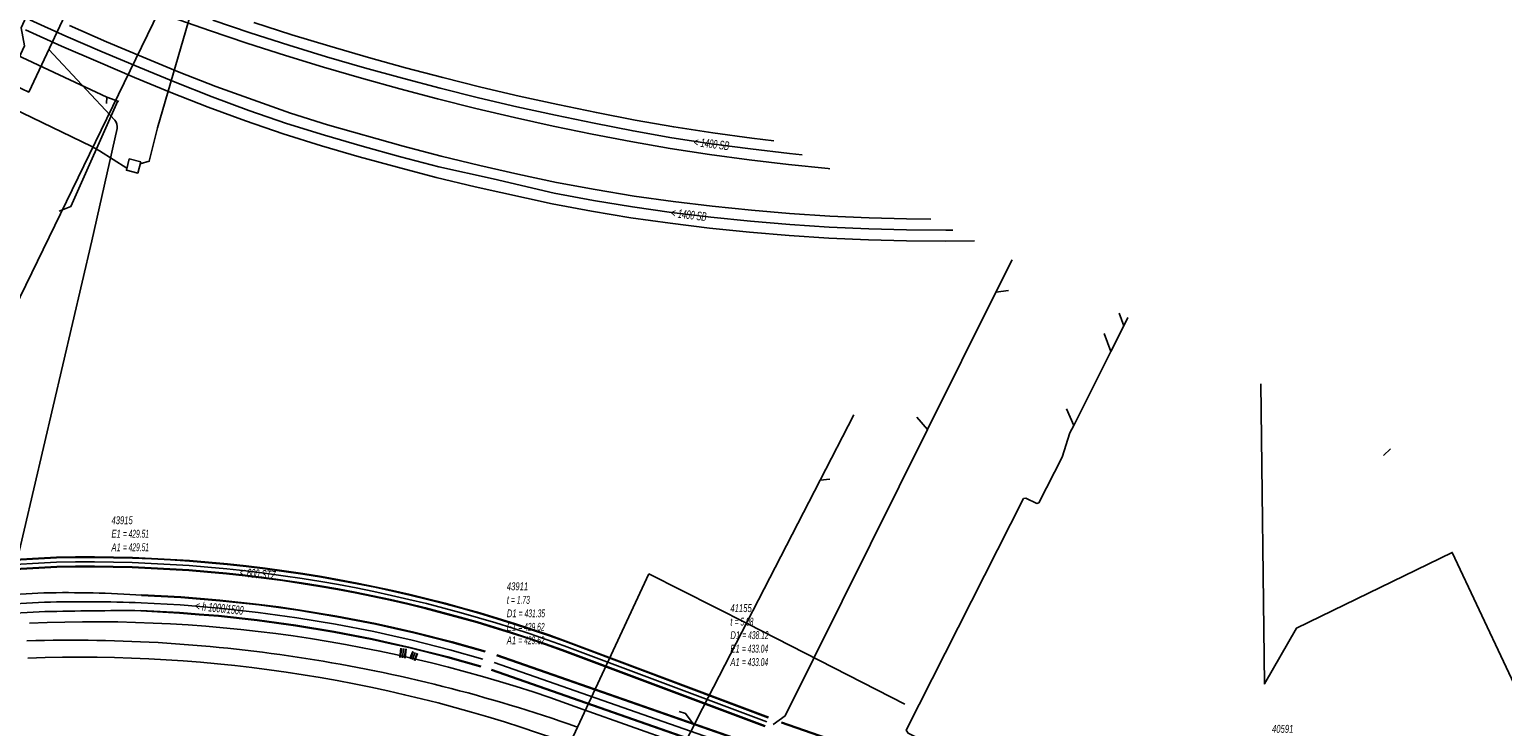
# Model space of a CAD drawing. Header units: metres. Extents: x 2695563 to 2696938, y 1260544 to 1262032.
# Tile 273 of 303: x 2696710 to 2696805, y 1261710 to 1261754. Entities that reach past the tile are written whole.
import ezdxf

# ---------------------------------------------------------------- set-up
doc = ezdxf.new("R2010")
doc.units = ezdxf.units.M
doc.linetypes.add('AUSGEZOGEN', pattern=[0])
for name, color, linetype in [('AW_LK_ Haltung Text', 7, 'AUSGEZOGEN'), ('AW_LK_Haltung', 24, 'AUSGEZOGEN'), ('AW_LK_Normschacht Text', 24, 'AUSGEZOGEN'), ('AW_LK_Trasselinie', 24, 'AUSGEZOGEN'), ('EW_LK_Bauwerk_FL_Linie_Punkt', 1, 'AUSGEZOGEN'), ('EW_LK_Trasseabs', 1, 'AUSGEZOGEN'), ('FM_LK_SR_BAUWERKE', 94, 'AUSGEZOGEN'), ('FM_LK_SR_TRASSEABS', 94, 'AUSGEZOGEN'), ('FM_LK_SW_TRASSEKANTE', 94, 'AUSGEZOGEN'), ('TV_LK_LEITUNG', 92, 'AUSGEZOGEN')]:
    doc.layers.add(name, color=color, linetype=linetype)
doc.styles.add('ARIAL', font='arial.ttf')

# ---------------------------------------------------------------- blocks, each defined once
blk = doc.blocks.new('COMPLEXOBJECT_1541')
at = {"layer": 'AW_LK_Haltung', "color": 24, "linetype": 'AUSGEZOGEN', "transparency": 33554687}
for centre, radius, start, end in [((6712.183, 11618.786), 96.795, 81.09609, 91.67676), ((6712.206, 11618.811), 96.766, 70.52322, 81.10689)]:
    blk.add_arc(centre, radius, start, end, dxfattribs=at)
blk = doc.blocks.new('COMPLEXOBJECT_1544')
at = {"layer": 'AW_LK_Haltung', "color": 24, "linetype": 'AUSGEZOGEN', "transparency": 33554687}
blk.add_line((6710.469, 11718), (6691.282, 11716.938), dxfattribs=at)
blk.add_arc((6713.004, 11628.044), 89.991, 87.68098, 91.61396, dxfattribs=at)
blk = doc.blocks.new('COMPLEXOBJECT_2002')
at = {"layer": 'EW_LK_Trasseabs', "color": 1, "linetype": 'AUSGEZOGEN', "transparency": 33554687}
for p, q in [((6714.964, 11748.816), (6710.738, 11753.326)), ((6713.489, 11741.104), (6715.118, 11748.27))]:
    blk.add_line(p, q, dxfattribs=at)
blk.add_arc((6714.404, 11748.363), 0.72, 352.54523, 38.95712, dxfattribs=at)
blk = doc.blocks.new('COMPLEXOBJECT_2751')
at = {"layer": 'FM_LK_SR_TRASSEABS', "color": 94, "linetype": 'AUSGEZOGEN', "transparency": 33554687}
blk.add_line((6699.976, 11752.533), (6691.254, 11734.537), dxfattribs=at)
blk.add_lwpolyline([(6715.738, 11745.747), (6713.99, 11746.848), (6713.499, 11747.119), (6701.393, 11752.964)], dxfattribs=at)
for centre, radius, start, end in [((6700.944, 11751.888), 1.163, 105.80829, 146.30923), ((6700.948, 11751.88), 1.172, 67.67843, 105.89563)]:
    blk.add_arc(centre, radius, start, end, dxfattribs=at)

msp = doc.modelspace()

# ---------------------------------------------------------------- hatches: boundary and pattern name
at = {"layer": 'EW_LK_Bauwerk_FL_Linie_Punkt', "lineweight": 18, "transparency": 33554687}
h = msp.add_hatch(dxfattribs=at)
h.set_pattern_fill('MUSTER', color=1, scale=4050, style=0, pattern_type=2)
h.set_pattern_definition([(0, (2703955, 1269100), (4050, 4050), [4050, -4050]), (90, (2703955, 1269100), (-4050, 4050), [4050, -4050])])
h.paths.add_polyline_path([(2696709.101, 1261751.042), (2696710.439, 1261750.421), (2696713.569, 1261757.089), (2696712.211, 1261757.728), (2696711.691, 1261756.638), (2696710.719, 1261756.195), (2696709.945, 1261754.525), (2696710.172, 1261753.38)], flags=0)

# ---------------------------------------------------------------- linework, layer by layer
at = {"layer": 'AW_LK_Haltung', "color": 24, "linetype": 'AUSGEZOGEN', "transparency": 33554687}
for p, q in [((2696715.393, 1261749.694), (2696715.432, 1261750.09)), ((2696773.035, 1261737.733), (2696772.229, 1261737.619)), ((2696780.12, 1261736.279), (2696780.404, 1261735.483)), ((2696779.16, 1261734.98), (2696779.581, 1261733.839)), ((2696776.75, 1261730.18), (2696777.21, 1261729.11)), ((2696767.187, 1261729.637), (2696767.865, 1261728.845)), ((2696776.47, 1261727.08), (2696774.989, 1261724.159)), ((2696761.63, 1261725.683), (2696761.01, 1261725.608))]:
    msp.add_line(p, q, dxfattribs=at)
at = {"layer": 'AW_LK_Haltung', "linetype": 'AUSGEZOGEN', "transparency": 33554687}
for p, q in [((2696712.198, 1261720.69), (2696693.824, 1261719.7)), ((2696712.199, 1261720.67), (2696693.825, 1261719.68)), ((2696713.417, 1261720.709), (2696712.198, 1261720.69)), ((2696713.418, 1261720.688), (2696712.199, 1261720.67)), ((2696713.418, 1261720.668), (2696712.199, 1261720.649)), ((2696714.633, 1261720.71), (2696713.417, 1261720.709)), ((2696714.633, 1261720.69), (2696713.418, 1261720.688)), ((2696714.633, 1261720.67), (2696713.418, 1261720.668)), ((2696715.848, 1261720.696), (2696714.633, 1261720.71)), ((2696715.848, 1261720.675), (2696714.633, 1261720.69)), ((2696715.847, 1261720.655), (2696714.633, 1261720.67)), ((2696717.062, 1261720.624), (2696715.847, 1261720.655)), ((2696717.063, 1261720.665), (2696715.848, 1261720.696)), ((2696717.063, 1261720.644), (2696715.848, 1261720.675)), ((2696718.278, 1261720.617), (2696717.063, 1261720.665)), ((2696712.199, 1261720.649), (2696693.826, 1261719.659)), ((2696712.219, 1261720.091), (2696693.854, 1261719.101)), ((2696712.219, 1261720.07), (2696693.855, 1261719.08)), ((2696712.22, 1261720.05), (2696693.856, 1261719.06)), ((2696713.422, 1261720.109), (2696712.219, 1261720.091)), ((2696713.422, 1261720.088), (2696712.219, 1261720.07)), ((2696713.423, 1261720.068), (2696712.22, 1261720.05)), ((2696714.63, 1261720.11), (2696713.422, 1261720.109)), ((2696714.63, 1261720.09), (2696713.422, 1261720.088)), ((2696714.629, 1261720.07), (2696713.423, 1261720.068)), ((2696715.836, 1261720.055), (2696714.629, 1261720.07)), ((2696715.837, 1261720.096), (2696714.63, 1261720.11)), ((2696715.837, 1261720.075), (2696714.63, 1261720.09)), ((2696717.043, 1261720.024), (2696715.836, 1261720.055)), ((2696717.044, 1261720.065), (2696715.837, 1261720.096)), ((2696717.043, 1261720.045), (2696715.837, 1261720.075)), ((2696718.249, 1261719.998), (2696717.043, 1261720.045)), ((2696718.248, 1261719.977), (2696717.043, 1261720.024)), ((2696718.25, 1261720.018), (2696717.044, 1261720.065)), ((2696718.276, 1261720.577), (2696717.062, 1261720.624)), ((2696718.277, 1261720.597), (2696717.063, 1261720.644)), ((2696719.454, 1261719.914), (2696718.248, 1261719.977)), ((2696719.455, 1261719.934), (2696718.249, 1261719.998)), ((2696719.456, 1261719.955), (2696718.25, 1261720.018)), ((2696719.489, 1261720.513), (2696718.276, 1261720.577)), ((2696719.49, 1261720.533), (2696718.277, 1261720.597)), ((2696719.491, 1261720.554), (2696718.278, 1261720.617)), ((2696720.658, 1261719.834), (2696719.454, 1261719.914)), ((2696720.659, 1261719.855), (2696719.455, 1261719.934)), ((2696720.661, 1261719.875), (2696719.456, 1261719.955)), ((2696720.701, 1261720.433), (2696719.489, 1261720.513)), ((2696720.703, 1261720.453), (2696719.49, 1261720.533)), ((2696720.704, 1261720.474), (2696719.491, 1261720.554)), ((2696721.861, 1261719.738), (2696720.658, 1261719.834)), ((2696721.862, 1261719.759), (2696720.659, 1261719.855)), ((2696721.864, 1261719.779), (2696720.661, 1261719.875)), ((2696721.912, 1261720.336), (2696720.701, 1261720.433)), ((2696721.914, 1261720.357), (2696720.703, 1261720.453)), ((2696721.916, 1261720.377), (2696720.704, 1261720.474)), ((2696723.062, 1261719.626), (2696721.861, 1261719.738)), ((2696723.064, 1261719.646), (2696721.862, 1261719.759)), ((2696723.066, 1261719.667), (2696721.864, 1261719.779)), ((2696723.122, 1261720.223), (2696721.912, 1261720.336)), ((2696723.124, 1261720.243), (2696721.914, 1261720.357)), ((2696723.126, 1261720.264), (2696721.916, 1261720.377)), ((2696724.33, 1261720.094), (2696723.122, 1261720.223)), ((2696724.332, 1261720.114), (2696723.124, 1261720.243)), ((2696724.335, 1261720.134), (2696723.126, 1261720.264)), ((2696725.536, 1261719.948), (2696724.33, 1261720.094)), ((2696725.539, 1261719.968), (2696724.332, 1261720.114)), ((2696725.541, 1261719.988), (2696724.335, 1261720.134)), ((2696726.74, 1261719.785), (2696725.536, 1261719.948)), ((2696726.743, 1261719.805), (2696725.539, 1261719.968)), ((2696726.746, 1261719.826), (2696725.541, 1261719.988)), ((2696727.942, 1261719.607), (2696726.74, 1261719.785)), ((2696727.945, 1261719.627), (2696726.743, 1261719.805)), ((2696727.948, 1261719.647), (2696726.746, 1261719.826)), ((2696724.262, 1261719.497), (2696723.062, 1261719.626)), ((2696724.264, 1261719.518), (2696723.064, 1261719.646)), ((2696724.267, 1261719.538), (2696723.066, 1261719.667)), ((2696725.46, 1261719.352), (2696724.262, 1261719.497)), ((2696725.462, 1261719.373), (2696724.264, 1261719.518)), ((2696725.465, 1261719.393), (2696724.267, 1261719.538)), ((2696726.656, 1261719.191), (2696725.46, 1261719.352)), ((2696726.659, 1261719.211), (2696725.462, 1261719.373)), ((2696726.661, 1261719.232), (2696725.465, 1261719.393)), ((2696727.849, 1261719.014), (2696726.656, 1261719.191)), ((2696727.852, 1261719.034), (2696726.659, 1261719.211)), ((2696727.856, 1261719.054), (2696726.661, 1261719.232)), ((2696729.041, 1261718.82), (2696727.849, 1261719.014)), ((2696729.044, 1261718.84), (2696727.852, 1261719.034)), ((2696729.047, 1261718.86), (2696727.856, 1261719.054)), ((2696729.141, 1261719.412), (2696727.942, 1261719.607)), ((2696729.144, 1261719.432), (2696727.945, 1261719.627)), ((2696729.147, 1261719.452), (2696727.948, 1261719.647)), ((2696730.169, 1261718.621), (2696729.041, 1261718.82)), ((2696730.173, 1261718.641), (2696729.044, 1261718.84)), ((2696730.176, 1261718.662), (2696729.047, 1261718.86)), ((2696730.277, 1261719.212), (2696729.141, 1261719.412)), ((2696730.28, 1261719.232), (2696729.144, 1261719.432)), ((2696730.284, 1261719.252), (2696729.147, 1261719.452)), ((2696731.41, 1261718.997), (2696730.277, 1261719.212)), ((2696731.414, 1261719.017), (2696730.28, 1261719.232)), ((2696731.418, 1261719.037), (2696730.284, 1261719.252)), ((2696732.541, 1261718.768), (2696731.41, 1261718.997)), ((2696732.545, 1261718.787), (2696731.414, 1261719.017)), ((2696732.549, 1261718.807), (2696731.418, 1261719.037)), ((2696733.673, 1261718.543), (2696732.545, 1261718.787)), ((2696733.677, 1261718.563), (2696732.549, 1261718.807)), ((2696720.144, 1261718.117), (2696717.641, 1261718.251)), ((2696720.145, 1261718.137), (2696717.642, 1261718.271)), ((2696720.147, 1261718.157), (2696717.643, 1261718.291)), ((2696721.396, 1261718.011), (2696720.144, 1261718.117)), ((2696721.398, 1261718.031), (2696720.145, 1261718.137)), ((2696721.399, 1261718.051), (2696720.147, 1261718.157)), ((2696722.648, 1261717.912), (2696721.396, 1261718.011)), ((2696722.65, 1261717.932), (2696721.398, 1261718.031)), ((2696722.652, 1261717.952), (2696721.399, 1261718.051)), ((2696725.146, 1261717.638), (2696722.648, 1261717.912)), ((2696725.149, 1261717.658), (2696722.65, 1261717.932)), ((2696725.151, 1261717.678), (2696722.652, 1261717.952)), ((2696731.295, 1261718.408), (2696730.169, 1261718.621)), ((2696731.299, 1261718.428), (2696730.173, 1261718.641)), ((2696731.303, 1261718.448), (2696730.176, 1261718.662)), ((2696732.418, 1261718.18), (2696731.295, 1261718.408)), ((2696732.422, 1261718.2), (2696731.299, 1261718.428)), ((2696732.426, 1261718.22), (2696731.303, 1261718.448)), ((2696733.538, 1261717.938), (2696732.418, 1261718.18)), ((2696733.542, 1261717.958), (2696732.422, 1261718.2)), ((2696733.546, 1261717.978), (2696732.426, 1261718.22)), ((2696733.668, 1261718.524), (2696732.541, 1261718.768)), ((2696734.654, 1261717.681), (2696733.538, 1261717.938)), ((2696734.659, 1261717.701), (2696733.542, 1261717.958)), ((2696734.664, 1261717.721), (2696733.546, 1261717.978)), ((2696734.792, 1261718.265), (2696733.668, 1261718.524)), ((2696734.797, 1261718.285), (2696733.673, 1261718.543)), ((2696734.802, 1261718.305), (2696733.677, 1261718.563)), ((2696735.913, 1261717.992), (2696734.792, 1261718.265)), ((2696735.918, 1261718.012), (2696734.797, 1261718.285)), ((2696735.923, 1261718.031), (2696734.802, 1261718.305)), ((2696737.03, 1261717.704), (2696735.913, 1261717.992)), ((2696737.036, 1261717.724), (2696735.918, 1261718.012)), ((2696737.041, 1261717.744), (2696735.923, 1261718.031)), ((2696720.075, 1261717.119), (2696717.587, 1261717.253)), ((2696720.077, 1261717.139), (2696717.588, 1261717.273)), ((2696720.078, 1261717.159), (2696717.589, 1261717.293)), ((2696721.314, 1261717.015), (2696720.075, 1261717.119)), ((2696721.316, 1261717.035), (2696720.077, 1261717.139)), ((2696721.318, 1261717.055), (2696720.078, 1261717.159)), ((2696722.554, 1261716.916), (2696721.314, 1261717.015)), ((2696722.556, 1261716.936), (2696721.316, 1261717.035)), ((2696722.558, 1261716.956), (2696721.318, 1261717.055)), ((2696725.025, 1261716.646), (2696722.554, 1261716.916)), ((2696725.027, 1261716.666), (2696722.556, 1261716.936)), ((2696725.03, 1261716.686), (2696722.558, 1261716.956)), ((2696726.392, 1261717.47), (2696725.146, 1261717.638)), ((2696726.395, 1261717.489), (2696725.149, 1261717.658)), ((2696726.397, 1261717.509), (2696725.151, 1261717.678)), ((2696727.637, 1261717.297), (2696726.392, 1261717.47)), ((2696727.64, 1261717.316), (2696726.395, 1261717.489)), ((2696727.643, 1261717.336), (2696726.397, 1261717.509)), ((2696730.116, 1261716.886), (2696727.637, 1261717.297)), ((2696730.12, 1261716.906), (2696727.64, 1261717.316)), ((2696730.123, 1261716.926), (2696727.643, 1261717.336)), ((2696732.587, 1261716.427), (2696730.12, 1261716.906)), ((2696732.591, 1261716.446), (2696730.123, 1261716.926)), ((2696735.767, 1261717.41), (2696734.654, 1261717.681)), ((2696735.772, 1261717.43), (2696734.659, 1261717.701)), ((2696735.777, 1261717.449), (2696734.664, 1261717.721)), ((2696736.877, 1261717.124), (2696735.767, 1261717.41)), ((2696736.882, 1261717.144), (2696735.772, 1261717.43)), ((2696736.888, 1261717.164), (2696735.777, 1261717.449)), ((2696737.983, 1261716.825), (2696736.877, 1261717.124)), ((2696737.989, 1261716.845), (2696736.882, 1261717.144)), ((2696737.994, 1261716.864), (2696736.888, 1261717.164)), ((2696738.144, 1261717.403), (2696737.03, 1261717.704)), ((2696738.149, 1261717.423), (2696737.036, 1261717.724)), ((2696738.155, 1261717.442), (2696737.041, 1261717.744)), ((2696739.253, 1261717.087), (2696738.144, 1261717.403)), ((2696739.259, 1261717.107), (2696738.149, 1261717.423)), ((2696739.265, 1261717.126), (2696738.155, 1261717.442)), ((2696740.359, 1261716.757), (2696739.253, 1261717.087)), ((2696740.365, 1261716.777), (2696739.259, 1261717.107)), ((2696740.371, 1261716.796), (2696739.265, 1261717.126)), ((2696726.256, 1261716.479), (2696725.025, 1261716.646)), ((2696726.259, 1261716.499), (2696725.027, 1261716.666)), ((2696726.262, 1261716.518), (2696725.03, 1261716.686)), ((2696727.487, 1261716.308), (2696726.256, 1261716.479)), ((2696727.49, 1261716.328), (2696726.259, 1261716.499)), ((2696727.493, 1261716.347), (2696726.262, 1261716.518)), ((2696729.939, 1261715.902), (2696727.487, 1261716.308)), ((2696729.942, 1261715.922), (2696727.49, 1261716.328)), ((2696729.946, 1261715.942), (2696727.493, 1261716.347)), ((2696732.583, 1261716.407), (2696730.116, 1261716.886)), ((2696733.809, 1261716.134), (2696732.583, 1261716.407)), ((2696733.813, 1261716.153), (2696732.587, 1261716.427)), ((2696733.818, 1261716.173), (2696732.591, 1261716.446)), ((2696735.037, 1261715.863), (2696733.809, 1261716.134)), ((2696735.041, 1261715.883), (2696733.813, 1261716.153)), ((2696735.046, 1261715.902), (2696733.818, 1261716.173)), ((2696739.085, 1261716.511), (2696737.983, 1261716.825)), ((2696739.091, 1261716.531), (2696737.989, 1261716.845)), ((2696739.097, 1261716.55), (2696737.994, 1261716.864)), ((2696740.183, 1261716.183), (2696739.085, 1261716.511)), ((2696740.189, 1261716.203), (2696739.091, 1261716.531)), ((2696740.195, 1261716.222), (2696739.097, 1261716.55)), ((2696741.277, 1261715.841), (2696740.183, 1261716.183)), ((2696741.283, 1261715.861), (2696740.189, 1261716.203)), ((2696741.289, 1261715.88), (2696740.195, 1261716.222)), ((2696741.46, 1261716.413), (2696740.359, 1261716.757)), ((2696741.466, 1261716.432), (2696740.365, 1261716.777)), ((2696741.472, 1261716.452), (2696740.371, 1261716.796)), ((2696742.556, 1261716.054), (2696741.46, 1261716.413)), ((2696742.562, 1261716.074), (2696741.466, 1261716.432)), ((2696742.569, 1261716.093), (2696741.472, 1261716.452)), ((2696743.648, 1261715.682), (2696742.556, 1261716.054)), ((2696743.654, 1261715.701), (2696742.562, 1261716.074)), ((2696743.661, 1261715.72), (2696742.569, 1261716.093)), ((2696732.379, 1261715.428), (2696729.939, 1261715.902)), ((2696732.383, 1261715.447), (2696729.942, 1261715.922)), ((2696732.387, 1261715.467), (2696729.946, 1261715.942)), ((2696733.593, 1261715.157), (2696732.379, 1261715.428)), ((2696733.597, 1261715.177), (2696732.383, 1261715.447)), ((2696733.601, 1261715.196), (2696732.387, 1261715.467)), ((2696734.806, 1261714.89), (2696733.593, 1261715.157)), ((2696734.811, 1261714.909), (2696733.597, 1261715.177)), ((2696734.815, 1261714.929), (2696733.601, 1261715.196)), ((2696737.474, 1261715.245), (2696735.037, 1261715.863)), ((2696737.479, 1261715.264), (2696735.041, 1261715.883)), ((2696737.484, 1261715.283), (2696735.046, 1261715.902)), ((2696739.59, 1261714.642), (2696737.474, 1261715.245)), ((2696739.595, 1261714.661), (2696737.479, 1261715.264)), ((2696739.601, 1261714.68), (2696737.484, 1261715.283)), ((2696742.366, 1261715.485), (2696741.277, 1261715.841)), ((2696742.372, 1261715.505), (2696741.283, 1261715.861)), ((2696742.379, 1261715.524), (2696741.289, 1261715.88)), ((2696743.45, 1261715.115), (2696742.366, 1261715.485)), ((2696743.457, 1261715.134), (2696742.372, 1261715.505)), ((2696743.464, 1261715.154), (2696742.379, 1261715.524)), ((2696744.529, 1261714.731), (2696743.45, 1261715.115)), ((2696744.536, 1261714.75), (2696743.457, 1261715.134)), ((2696744.543, 1261714.769), (2696743.464, 1261715.154)), ((2696744.735, 1261715.295), (2696743.648, 1261715.682)), ((2696744.742, 1261715.314), (2696743.654, 1261715.701)), ((2696744.749, 1261715.333), (2696743.661, 1261715.72)), ((2696757.688, 1261710.431), (2696744.735, 1261715.295)), ((2696757.695, 1261710.45), (2696744.742, 1261715.314)), ((2696757.703, 1261710.469), (2696744.749, 1261715.333)), ((2696734.221, 1261714.868), (2696734.15, 1261714.286)), ((2696734.241, 1261714.865), (2696734.17, 1261714.283)), ((2696734.261, 1261714.863), (2696734.19, 1261714.281)), ((2696734.519, 1261714.831), (2696734.448, 1261714.249)), ((2696734.539, 1261714.829), (2696734.468, 1261714.247)), ((2696734.559, 1261714.826), (2696734.488, 1261714.244)), ((2696734.971, 1261714.665), (2696734.785, 1261714.208)), ((2696734.989, 1261714.658), (2696734.803, 1261714.201)), ((2696737.214, 1261714.279), (2696734.806, 1261714.89)), ((2696737.219, 1261714.298), (2696734.811, 1261714.909)), ((2696737.224, 1261714.317), (2696734.815, 1261714.929)), ((2696735.007, 1261714.65), (2696734.821, 1261714.193)), ((2696735.249, 1261714.552), (2696735.063, 1261714.095)), ((2696735.267, 1261714.544), (2696735.081, 1261714.087)), ((2696735.285, 1261714.537), (2696735.099, 1261714.08)), ((2696739.315, 1261713.68), (2696737.214, 1261714.279)), ((2696739.321, 1261713.699), (2696737.219, 1261714.298)), ((2696739.326, 1261713.718), (2696737.224, 1261714.317)), ((2696767.328, 1261704.993), (2696740.33, 1261714.413)), ((2696767.334, 1261705.012), (2696740.337, 1261714.432)), ((2696767.341, 1261705.031), (2696740.343, 1261714.451)), ((2696757.477, 1261709.869), (2696744.529, 1261714.731)), ((2696757.485, 1261709.888), (2696744.536, 1261714.75)), ((2696757.492, 1261709.907), (2696744.543, 1261714.769)), ((2696766.999, 1261704.049), (2696740.001, 1261713.469)), ((2696767.006, 1261704.068), (2696740.007, 1261713.488)), ((2696767.012, 1261704.087), (2696740.014, 1261713.507)), ((2696783.419, 1261701.493), (2696758.528, 1261710.099)), ((2696783.426, 1261701.513), (2696758.535, 1261710.119)), ((2696783.433, 1261701.532), (2696758.542, 1261710.138))]:
    msp.add_line(p, q, dxfattribs=at)
at = {"layer": 'AW_LK_Haltung', "color": 255, "transparency": 33554687}
for p, q in [((2696712.209, 1261720.37), (2696693.84, 1261719.38)), ((2696713.42, 1261720.388), (2696712.209, 1261720.37)), ((2696714.631, 1261720.39), (2696713.42, 1261720.388)), ((2696715.842, 1261720.375), (2696714.631, 1261720.39)), ((2696717.053, 1261720.345), (2696715.842, 1261720.375)), ((2696718.263, 1261720.297), (2696717.053, 1261720.345)), ((2696719.473, 1261720.234), (2696718.263, 1261720.297)), ((2696720.681, 1261720.154), (2696719.473, 1261720.234)), ((2696721.888, 1261720.058), (2696720.681, 1261720.154)), ((2696723.094, 1261719.945), (2696721.888, 1261720.058)), ((2696724.298, 1261719.816), (2696723.094, 1261719.945)), ((2696725.501, 1261719.67), (2696724.298, 1261719.816)), ((2696726.701, 1261719.508), (2696725.501, 1261719.67)), ((2696727.899, 1261719.33), (2696726.701, 1261719.508)), ((2696729.094, 1261719.136), (2696727.899, 1261719.33)), ((2696730.227, 1261718.937), (2696729.094, 1261719.136)), ((2696731.356, 1261718.723), (2696730.227, 1261718.937)), ((2696732.483, 1261718.494), (2696731.356, 1261718.723)), ((2696733.607, 1261718.251), (2696732.483, 1261718.494)), ((2696734.728, 1261717.993), (2696733.607, 1261718.251)), ((2696735.845, 1261717.721), (2696734.728, 1261717.993)), ((2696720.111, 1261717.638), (2696717.615, 1261717.772)), ((2696721.357, 1261717.533), (2696720.111, 1261717.638)), ((2696722.603, 1261717.434), (2696721.357, 1261717.533)), ((2696725.088, 1261717.162), (2696722.603, 1261717.434)), ((2696726.327, 1261716.994), (2696725.088, 1261717.162)), ((2696727.565, 1261716.822), (2696726.327, 1261716.994)), ((2696736.959, 1261717.434), (2696735.845, 1261717.721)), ((2696738.069, 1261717.134), (2696736.959, 1261717.434)), ((2696739.175, 1261716.819), (2696738.069, 1261717.134)), ((2696730.031, 1261716.414), (2696727.565, 1261716.822)), ((2696732.485, 1261715.937), (2696730.031, 1261716.414)), ((2696740.277, 1261716.49), (2696739.175, 1261716.819)), ((2696741.374, 1261716.147), (2696740.277, 1261716.49)), ((2696742.467, 1261715.789), (2696741.374, 1261716.147)), ((2696733.705, 1261715.665), (2696732.485, 1261715.937)), ((2696734.926, 1261715.396), (2696733.705, 1261715.665)), ((2696737.349, 1261714.781), (2696734.926, 1261715.396)), ((2696743.556, 1261715.418), (2696742.467, 1261715.789)), ((2696744.639, 1261715.032), (2696743.556, 1261715.418)), ((2696757.59, 1261710.169), (2696744.639, 1261715.032)), ((2696734.39, 1261714.847), (2696734.319, 1261714.265)), ((2696735.128, 1261714.601), (2696734.942, 1261714.144)), ((2696739.458, 1261714.18), (2696737.349, 1261714.781)), ((2696767.17, 1261704.54), (2696740.172, 1261713.96))]:
    msp.add_line(p, q, dxfattribs=at)
at = {"layer": 'AW_LK_Haltung', "color": 24, "linetype": 'AUSGEZOGEN', "transparency": 33554687}
for points in [[(2696769.48, 1261741.595), (2696769.042, 1261741.592), (2696766.522, 1261741.608), (2696764.12, 1261741.671), (2696761.591, 1261741.779), (2696759.063, 1261741.95), (2696756.552, 1261742.166), (2696754.026, 1261742.424), (2696751.513, 1261742.73), (2696749.007, 1261743.082), (2696746.517, 1261743.49), (2696744.017, 1261743.956), (2696740.115, 1261744.87), (2696736.63, 1261745.647), (2696734.184, 1261746.286), (2696731.744, 1261746.959), (2696729.331, 1261747.659), (2696726.903, 1261748.415), (2696724.503, 1261749.238), (2696722.148, 1261750.112), (2696719.784, 1261751.045), (2696717.467, 1261751.998), (2696715.134, 1261752.986), (2696712.813, 1261754), (2696710.508, 1261755.029)], [(2696759.855, 1261746.403), (2696759.054, 1261746.487), (2696756.546, 1261746.779), (2696754.04, 1261747.112), (2696751.535, 1261747.501), (2696749.049, 1261747.938), (2696746.566, 1261748.42), (2696744.098, 1261748.932), (2696741.625, 1261749.477), (2696739.168, 1261750.053), (2696736.715, 1261750.664), (2696734.324, 1261751.296), (2696731.888, 1261751.968), (2696729.466, 1261752.672), (2696727.045, 1261753.417), (2696724.592, 1261754.205), (2696722.206, 1261755.011)], [(2696716.2, 1261749.82), (2696715.432, 1261750.09), (2696708.641, 1261753.268), (2696708.448, 1261753.784)], [(2696712.38, 1261742.81), (2696713.134, 1261743.097), (2696716.125, 1261749.846)], [(2696773.266, 1261739.703), (2696772.229, 1261737.619), (2696767.865, 1261728.845)], [(2696780.666, 1261736.006), (2696780.404, 1261735.483), (2696779.581, 1261733.839), (2696777.21, 1261729.11), (2696776.97, 1261728.63), (2696776.47, 1261727.08)], [(2696763.162, 1261729.787), (2696761.01, 1261725.608), (2696753.135, 1261710.317)], [(2696767.865, 1261728.845), (2696758.77, 1261710.56), (2696758, 1261710)], [(2696774.989, 1261724.159), (2696774.841, 1261724.128), (2696774.15, 1261724.467), (2696774.007, 1261724.432), (2696766.501, 1261709.626), (2696766.619, 1261709.438), (2696767.223, 1261709.15), (2696767.303, 1261708.996)], [(2696753.135, 1261710.317), (2696752.952, 1261709.961), (2696752.448, 1261708.983), (2696752.311, 1261708.717), (2696750.519, 1261708.061)], [(2696752, 1261710.839), (2696752.402, 1261710.697), (2696752.952, 1261709.961)]]:
    msp.add_lwpolyline(points, dxfattribs=at)
at = {"layer": 'AW_LK_Trasselinie', "color": 24, "linetype": 'AUSGEZOGEN', "transparency": 33554687}
for p, q in [((2696711.407, 1261718.409), (2696682.777, 1261716.839)), ((2696682.843, 1261715.641), (2696711.473, 1261717.211)), ((2696745.86, 1261710.96), (2696782.22, 1261698.11))]:
    msp.add_line(p, q, dxfattribs=at)
for points in [[(2696768.072, 1261742.298), (2696766.533, 1261742.308), (2696764.144, 1261742.371), (2696761.63, 1261742.478), (2696759.04, 1261742.655), (2696756.618, 1261742.863), (2696754.104, 1261743.12), (2696751.604, 1261743.424), (2696749.112, 1261743.774), (2696746.638, 1261744.18), (2696744.161, 1261744.641), (2696741.689, 1261745.164), (2696739.262, 1261745.723), (2696736.795, 1261746.327), (2696734.366, 1261746.962), (2696729.533, 1261748.329), (2696727.153, 1261749.07), (2696722.398, 1261750.766), (2696720.046, 1261751.694), (2696717.737, 1261752.644), (2696715.411, 1261753.629), (2696713.04, 1261754.662)], [(2696761.633, 1261745.515), (2696761.509, 1261745.527), (2696758.977, 1261745.791), (2696756.459, 1261746.084), (2696753.94, 1261746.419), (2696751.428, 1261746.809), (2696748.916, 1261747.251), (2696746.433, 1261747.733), (2696743.947, 1261748.248), (2696741.47, 1261748.794), (2696738.999, 1261749.374), (2696736.546, 1261749.985), (2696734.141, 1261750.62), (2696731.693, 1261751.296), (2696729.26, 1261752.003), (2696726.835, 1261752.749), (2696724.373, 1261753.54), (2696721.982, 1261754.348), (2696719.599, 1261755.192)], [(2696758.04, 1261747.31), (2696756.633, 1261747.474), (2696754.14, 1261747.805), (2696751.649, 1261748.192), (2696749.176, 1261748.626), (2696746.704, 1261749.106), (2696744.244, 1261749.617), (2696741.78, 1261750.16), (2696739.332, 1261750.733), (2696736.889, 1261751.342), (2696734.507, 1261751.972), (2696732.138, 1261752.622), (2696729.667, 1261753.343), (2696727.255, 1261754.085), (2696724.811, 1261754.87)], [(2696770.864, 1261740.903), (2696769.046, 1261740.892), (2696766.518, 1261740.908), (2696764.09, 1261740.972), (2696761.561, 1261741.08), (2696759.016, 1261741.252), (2696756.481, 1261741.47), (2696753.941, 1261741.729), (2696751.416, 1261742.037), (2696748.91, 1261742.389), (2696746.404, 1261742.799), (2696743.889, 1261743.268), (2696738.966, 1261744.357), (2696736.478, 1261744.964), (2696734.007, 1261745.609), (2696731.549, 1261746.287), (2696729.136, 1261746.987), (2696726.685, 1261747.75), (2696724.276, 1261748.576), (2696721.904, 1261749.456), (2696719.518, 1261750.398), (2696717.201, 1261751.351), (2696714.861, 1261752.341), (2696712.533, 1261753.359), (2696710.219, 1261754.391)]]:
    msp.add_lwpolyline(points, dxfattribs=at)
for centre, radius, start, end in [((2696712.907, 1261647.208), 71.217, 86.16107, 91.20678), ((2696716.506, 1261522.391), 194.885, 89.68144, 91.47999), ((2696714.572, 1261626.399), 90.164, 69.69501, 92.60098), ((2696713.709, 1261623.373), 90.928, 69.85803, 92.0982)]:
    msp.add_arc(centre, radius, start, end, dxfattribs=at)
at = {"layer": 'EW_LK_Bauwerk_FL_Linie_Punkt', "color": 1, "linetype": 'AUSGEZOGEN', "transparency": 33554687}
msp.add_lwpolyline([(2696709.101, 1261751.042), (2696710.439, 1261750.421), (2696713.569, 1261757.089), (2696712.211, 1261757.728), (2696711.691, 1261756.638), (2696710.719, 1261756.195), (2696709.945, 1261754.525), (2696710.172, 1261753.38), (2696709.101, 1261751.042)], close=True, dxfattribs=at)
at = {"layer": 'EW_LK_Trasseabs', "color": 1, "linetype": 'AUSGEZOGEN', "transparency": 33554687}
msp.add_line((2696709.525, 1261719.787), (2696714.459, 1261740.914), dxfattribs=at)
at = {"layer": 'FM_LK_SR_BAUWERKE', "color": 94, "linetype": 'AUSGEZOGEN', "transparency": 33554687}
msp.add_lwpolyline([(2696716.859, 1261746.151), (2696717.586, 1261745.967), (2696717.402, 1261745.24), (2696716.675, 1261745.424), (2696716.859, 1261746.151)], close=True, dxfattribs=at)
at = {"layer": 'FM_LK_SR_TRASSEABS', "color": 94, "linetype": 'AUSGEZOGEN', "transparency": 33554687}
msp.add_lwpolyline([(2696717.552, 1261745.835), (2696718.13, 1261745.998), (2696718.672, 1261748.136), (2696722.628, 1261761.755), (2696723.538, 1261764.548)], dxfattribs=at)
at = {"layer": 'FM_LK_SW_TRASSEKANTE', "color": 94, "linetype": 'AUSGEZOGEN', "transparency": 33554687}
msp.add_line((2696797.456, 1261727.617), (2696797.001, 1261727.192), dxfattribs=at)
msp.add_lwpolyline([(2696789.158, 1261731.763), (2696789.394, 1261712.591), (2696791.437, 1261716.147), (2696801.398, 1261720.998), (2696808.288, 1261706.331), (2696809.037, 1261704.559)], dxfattribs=at)
at = {"layer": 'TV_LK_LEITUNG', "color": 92, "linetype": 'AUSGEZOGEN', "transparency": 33554687}
for points in [[(2696719.488, 1261757.113), (2696706.547, 1261730.5), (2696691.13, 1261661.371), (2696677.045, 1261629.232)], [(2696677.045, 1261629.232), (2696702.292, 1261616.941), (2696750.068, 1261719.632)], [(2696750.068, 1261719.632), (2696756.383, 1261716.425), (2696766.412, 1261711.293)]]:
    msp.add_lwpolyline(points, dxfattribs=at)

# ---------------------------------------------------------------- block references
at = {"layer": 'AW_LK_Haltung', "color": 24, "linetype": 'AUSGEZOGEN', "lineweight": -3, "transparency": 33554687}
for name in ['COMPLEXOBJECT_1541', 'COMPLEXOBJECT_1544']:
    msp.add_blockref(name, (2690000.97, 1249999.81), dxfattribs=at)
at = {"layer": 'EW_LK_Trasseabs', "color": 1, "linetype": 'AUSGEZOGEN', "lineweight": -3, "transparency": 33554687}
msp.add_blockref('COMPLEXOBJECT_2002', (2690000.97, 1249999.81), dxfattribs=at)
at = {"layer": 'FM_LK_SR_TRASSEABS', "color": 94, "linetype": 'AUSGEZOGEN', "lineweight": -3, "transparency": 33554687}
msp.add_blockref('COMPLEXOBJECT_2751', (2690000.97, 1249999.81), dxfattribs=at)

# ---------------------------------------------------------------- texts
at = {"layer": 'AW_LK_ Haltung Text', "color": 24, "transparency": 33554687, "char_height": 0.55705, "attachment_point": 5, "style": 'ARIAL'}
for s, insert, width, rotation in [('\\A1;{\\fArial|i1|b0;\\H0.557054;\\W0.700000;\\C24;< \\W0.490000;1400 SB}\\P', (2696754.052, 1261747.107), 2.76013, 353.1204), ('\\A1;{\\fArial|i1|b0;\\H0.557054;\\W0.700000;\\C24;< \\W0.490000;1400 SB}\\P', (2696752.6, 1261742.578), 2.76013, 353.0637), ('\\A1;{\\fArial|i1|b0;\\H0.557054;\\W0.700000;\\C24;< \\W0.490000;600 STZ}\\P', (2696725.055, 1261719.625), 2.75543, 354.8601), ('\\A1;{\\fArial|i1|b0;\\H0.557054;\\W0.700000;\\C24;< \\W0.490000;h 1000/1500}\\P', (2696722.602, 1261717.435), 3.70845, 354.2013)]:
    msp.add_mtext(s, dxfattribs=dict(at, insert=insert, width=width, rotation=rotation))
at = {"layer": 'AW_LK_Normschacht Text', "color": 24, "transparency": 33554687, "char_height": 0.50641, "attachment_point": 1, "line_spacing_factor": 1.024096, "style": 'ARIAL'}
for s, insert, width in [('\\A1;{\\fArial|i1|b0;\\H0.506413;\\W0.689045;\\C24;43915}\\P{\\fArial|i1|b0;\\H0.505000;\\W0.689045;\\C24;E1 \\W0.482331;= 429.51}\\P{\\fArial|i1|b0;\\H0.505000;\\W0.689045;\\C24;A1 \\W0.482331;= 429.51}\\P', (2696715.721, 1261723.306), 2.7891), ('\\A1;{\\fArial|i1|b0;\\H0.506413;\\W0.695636;\\C24;43911}\\P{\\fArial|i1|b0;\\H0.505000;\\W0.695636;\\C24;t \\W0.486945;= 1.73}\\P{\\fArial|i1|b0;\\H0.505000;\\W0.695636;\\C24;D1 \\W0.486945;= 431.35}\\P{\\fArial|i1|b0;\\H0.505000;\\W0.695636;\\C24;E1 \\W0.486945;= 429.62}\\P{\\fArial|i1|b0;\\H0.505000;\\W0.695636;\\C24;A1 \\W0.486945;= 429.62}\\P', (2696740.981, 1261719.081), 2.83596), ('\\A1;{\\fArial|i1|b0;\\H0.506413;\\W0.694955;\\C24;41155}\\P{\\fArial|i1|b0;\\H0.505000;\\W0.694955;\\C24;t \\W0.486468;= 5.08}\\P{\\fArial|i1|b0;\\H0.505000;\\W0.694955;\\C24;D1 \\W0.486468;= 438.12}\\P{\\fArial|i1|b0;\\H0.505000;\\W0.694955;\\C24;E1 \\W0.486468;= 433.04}\\P{\\fArial|i1|b0;\\H0.505000;\\W0.694955;\\C24;A1 \\W0.486468;= 433.04}\\P', (2696755.267, 1261717.689), 2.83319), ('\\A1;{\\fArial|i1|b0;\\H0.506413;\\W0.695182;\\C24;40591}\\P{\\fArial|i1|b0;\\H0.505000;\\W0.695182;\\C24;t \\W0.486627;= 2.25}\\P{\\fArial|i1|b0;\\H0.505000;\\W0.695182;\\C24;D1 \\W0.486627;= 435.50}\\P{\\fArial|i1|b0;\\H0.505000;\\W0.695182;\\C24;E1 \\W0.486627;= 433.25}\\P{\\fArial|i1|b0;\\H0.505000;\\W0.695182;\\C24;A1 \\W0.486627;= 433.25}\\P', (2696789.878, 1261709.973), 2.83741)]:
    msp.add_mtext(s, dxfattribs=dict(at, insert=insert, width=width))

doc.saveas('drawing.dxf')
